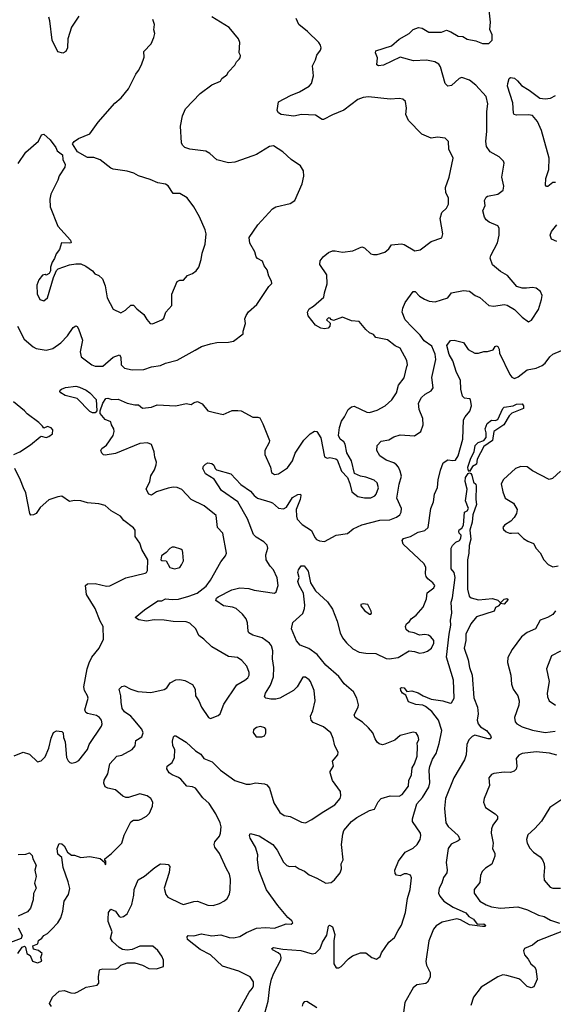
# Model space of a CAD drawing. Extents: x 1839239 to 1929705, y 762242 to 910352.
# Tile 388 of 429: x 1906997 to 1911158, y 873630 to 881304. Entities that reach past the tile are written whole.
import ezdxf

# ---------------------------------------------------------------- set-up
doc = ezdxf.new("R2010")
doc.units = 0

msp = doc.modelspace()

# ---------------------------------------------------------------- linework, layer by layer
at = {"layer": '0CON10XD'}
for points in [[(1908135, 874722.5), (1908155, 874720), (1908167.5, 874705), (1908161.7, 874658.3), (1908123.3, 874535), (1908136.2, 874485), (1908153.3, 874465), (1908255, 874414.4), (1908275, 874408.6), (1908355, 874431.4), (1908384.1, 874434.1), (1908465, 874402), (1908505, 874400.8), (1908554.3, 874415.7), (1908595, 874436), (1908615.6, 874454.4), (1908632.1, 874487.9), (1908639.1, 874520.9), (1908640.6, 874605), (1908634.5, 874644.5), (1908609.4, 874685), (1908555.8, 874805), (1908520, 874855), (1908514.3, 874875), (1908520, 874895), (1908555, 874941.2), (1908564.3, 874965), (1908567.9, 875012.1), (1908561.4, 875045), (1908527.5, 875115), (1908474.4, 875195), (1908425, 875240), (1908367.5, 875315), (1908344.4, 875324.4), (1908299.7, 875329.7), (1908254.3, 875385), (1908235, 875398.9), (1908185, 875417.1), (1908164, 875435), (1908143.8, 875465), (1908146.7, 875485), (1908187.5, 875515), (1908205, 875552.5), (1908206, 875615), (1908191.5, 875645), (1908189.1, 875680.9), (1908195.9, 875714.1), (1908205, 875723.3), (1908215, 875723.3), (1908295, 875672.5), (1908368, 875605), (1908408.7, 875578.7), (1908434, 875545), (1908498.9, 875518.9), (1908562.5, 875455), (1908675, 875374.4), (1908763.9, 875346.1), (1908795, 875346.2), (1908835, 875356), (1908905, 875348.8), (1908925, 875341.2), (1908945.8, 875315), (1908979.3, 875199.3), (1909025, 875126), (1909060.6, 875100.6), (1909105, 875093.3), (1909195, 875050.6), (1909225, 875044.3), (1909275, 875069.2), (1909355, 875125.6), (1909455.4, 875184.6), (1909495.7, 875235), (1909501.4, 875255), (1909497.6, 875287.6), (1909436.9, 875375), (1909417.5, 875435), (1909417.5, 875445), (1909443.3, 875485), (1909435.8, 875525), (1909477.1, 875575), (1909480, 875595), (1909454.5, 875645), (1909442.4, 875702.4), (1909422.7, 875745), (1909365, 875791.4), (1909286.1, 875826.1), (1909270, 875845), (1909265.6, 875875), (1909282.4, 875917.6), (1909300, 875995), (1909293.1, 876075), (1909265.7, 876145), (1909255, 876158), (1909225, 876180), (1909205, 876180), (1909159.5, 876105), (1909133.1, 876076.9), (1909025, 876016.7), (1908995, 876007.8), (1908955, 876008.1), (1908917.5, 876015), (1908906.2, 876026.2), (1908912.9, 876055), (1908953.9, 876116.1), (1908975, 876182.5), (1908977.7, 876255), (1908968, 876322), (1908970, 876385), (1908960.8, 876425), (1908944, 876445), (1908886.9, 876486.9), (1908816.3, 876506.3), (1908784.7, 876524.7), (1908777.6, 876537.6), (1908774, 876604), (1908763, 876633), (1908735, 876671.1), (1908685, 876714.3), (1908657.5, 876725), (1908585.7, 876735.7), (1908526.4, 876776.4), (1908532, 876795), (1908545, 876806.7), (1908650.6, 876859.4), (1908715, 876875.6), (1908785, 876869.6), (1908825, 876858.2), (1908985, 876833.1), (1908998.1, 876845), (1909012.5, 876895), (1909005, 876953.3), (1908976.6, 877016.6), (1908950, 877045), (1908920, 877095), (1908915.9, 877134.1), (1908930.8, 877185), (1908928, 877208), (1908900.8, 877235), (1908840.3, 877270.3), (1908820.5, 877290.5), (1908773.2, 877413.2), (1908698.5, 877545), (1908571.5, 877635), (1908513.4, 877723.4), (1908445.8, 877765), (1908425.6, 877805), (1908430.5, 877825), (1908445, 877840.6), (1908465, 877849.2), (1908495, 877846), (1908512.3, 877832.3), (1908521.4, 877805), (1908531.2, 877795), (1908643.4, 877763.4), (1908720.5, 877680.5), (1908797.9, 877627.9), (1908825, 877594.5), (1908850.6, 877575), (1908947.1, 877547.1), (1908967.6, 877537.6), (1909015, 877495.5), (1909055, 877492.3), (1909076.7, 877505), (1909125, 877580), (1909165, 877603.3), (1909186.1, 877606.1), (1909190, 877595), (1909184, 877565), (1909153.6, 877485), (1909154.5, 877435), (1909161.3, 877411.3), (1909199.5, 877369.5), (1909272.6, 877322.6), (1909298.1, 877268.1), (1909312.1, 877252.1), (1909335, 877241.5), (1909375, 877236.8), (1909465, 877285.5), (1909552, 877298), (1909596.7, 877335), (1909664, 877366), (1909805, 877404), (1909883.3, 877405), (1909935, 877426.9), (1909960.8, 877445), (1909972.2, 877465), (1909973.3, 877495), (1909938.9, 877575), (1909955, 877684), (1909973.5, 877745), (1909964.5, 877785), (1909950, 877815), (1909935.6, 877835.6), (1909915, 877850.9), (1909855, 877871.8), (1909804.3, 877905), (1909782.9, 877945), (1909784.4, 877985), (1909815, 878018.5), (1909875, 878030.4), (1909915, 878053.5), (1909965, 878068.6), (1910075, 878060.6), (1910125.3, 878094.7), (1910142.9, 878145), (1910141.4, 878195), (1910112.2, 878265), (1910106.9, 878315), (1910130.2, 878359.8), (1910157.5, 878385), (1910205, 878411.4), (1910222, 878435), (1910210, 878515), (1910242, 878655), (1910237.8, 878697.8), (1910210.2, 878760.2), (1910151, 878801), (1910120.3, 878845), (1910056.8, 878906.8), (1910002.7, 878965), (1909978.5, 879025), (1909983.9, 879056.1), (1910001.6, 879098.4), (1910065, 879185.7), (1910080, 879185), (1910115, 879149.4), (1910154.7, 879124.7), (1910189.8, 879109.8), (1910235.6, 879104.4), (1910335, 879136.7), (1910365, 879173.8), (1910456.4, 879193.6), (1910505, 879187.5), (1910548.8, 879155), (1910585, 879139.2), (1910655.6, 879075.6), (1910695, 879071.9), (1910775, 879084.3), (1910799.1, 879079.1), (1910855, 879045.8), (1910915, 878984.2), (1910965, 878948.8), (1910988.8, 878961.2), (1911041.4, 879045), (1911066.8, 879123.2), (1911070, 879155), (1911058.8, 879185), (1911025, 879210.8), (1910995, 879216.9), (1910948.7, 879211.3), (1910915, 879210.8), (1910874.4, 879224.4), (1910799.5, 879309.5), (1910745, 879340.8), (1910685, 879392.9), (1910665.8, 879445), (1910670, 879465), (1910722.9, 879565), (1910736.9, 879625), (1910735, 879680), (1910725, 879698), (1910656.7, 879725), (1910635, 879742.5), (1910621.9, 879765), (1910608.2, 879815), (1910625.5, 879855), (1910621.9, 879895), (1910635, 879920), (1910645, 879927.5), (1910725, 879944), (1910766.2, 879975), (1910773.3, 880005), (1910756.9, 880075), (1910776, 880185), (1910770.5, 880200.5), (1910735.6, 880235.6), (1910665, 880272.5), (1910638.2, 880315), (1910630.9, 880355), (1910638.8, 880435), (1910640.8, 880589.2), (1910647.2, 880647.2), (1910634.4, 880705), (1910555, 880794.2), (1910505, 880831.9), (1910445, 880852.5), (1910424.4, 880845.6), (1910365, 880790), (1910335, 880786), (1910314.2, 880805), (1910278.6, 880935), (1910265, 880955.8), (1910235, 880974.4), (1910168.3, 880988.3), (1910066.6, 880983.4), (1909965, 881010.8), (1909835, 880948.8), (1909795, 880943.8), (1909781.7, 880951.7), (1909786.7, 881005), (1909772.5, 881045), (1909775, 881060), (1909895, 881100.8), (1909955, 881150.5), (1910034.4, 881195.6), (1910065, 881226.2), (1910106.2, 881243.8), (1910135, 881237.1), (1910187.4, 881207.4), (1910224.8, 881205.2), (1910285, 881206.1), (1910325, 881220.8), (1910358.3, 881208.3), (1910415, 881174), (1910452.7, 881172.7), (1910485, 881152.9), (1910555, 881139.4), (1910605, 881118.6), (1910655, 881116.7), (1910681.2, 881145), (1910682, 881185), (1910663.9, 881226.1), (1910668, 881285), (1910649.4, 881445)], [(1906980, 878915), (1907032.2, 878815), (1907102, 878755), (1907125, 878741.9), (1907205, 878727.5), (1907255, 878741.4), (1907319.2, 878785), (1907371.1, 878838.9), (1907415, 878904), (1907435, 878918.8), (1907445, 878913.3), (1907455, 878893.8), (1907488.1, 878805), (1907468.6, 878715), (1907475.5, 878675.5), (1907560.8, 878615), (1907585, 878604.5), (1907645, 878604.5), (1907725, 878674.3), (1907775, 878690.6), (1907785, 878673.3), (1907789.4, 878615), (1907815, 878588), (1907875, 878574.3), (1907965, 878576.7), (1908025, 878597.1), (1908095, 878608.6), (1908135, 878627.1), (1908225, 878649.2), (1908365, 878728), (1908414.2, 878755.8), (1908485, 878776.2), (1908535, 878786.7), (1908625, 878790), (1908665, 878797.5), (1908740, 878855), (1908740, 878875), (1908757.5, 878935), (1908753, 878973), (1908762.3, 878997.7), (1908782.3, 879027.7), (1908846.7, 879085), (1908940, 879225), (1908963, 879247), (1908960, 879265), (1908938.8, 879305), (1908926.2, 879355), (1908903.8, 879385), (1908890.7, 879420.7), (1908851.2, 879441.2), (1908840, 879455), (1908830.8, 879495), (1908791.2, 879561.2), (1908786, 879605), (1908853.8, 879705), (1908969.7, 879830.3), (1908995, 879845.8), (1909105, 879871.2), (1909142.5, 879895), (1909200, 880025), (1909213.3, 880085), (1909210, 880125), (1909186.7, 880165), (1909115, 880213.8), (1909048.8, 880275), (1908975, 880320), (1908945, 880315.8), (1908845, 880254), (1908815, 880242), (1908675, 880192), (1908625, 880188), (1908535, 880210.8), (1908480.3, 880260.3), (1908448.7, 880278.7), (1908323.4, 880293.4), (1908285, 880306.9), (1908265.6, 880325), (1908258.2, 880345), (1908250.4, 880475), (1908265.5, 880555), (1908290.3, 880609.7), (1908405, 880729.2), (1908494.5, 880795.5), (1908564.3, 880825), (1908574.2, 880845.8), (1908613.3, 880875), (1908625, 880897.5), (1908675, 880950), (1908687.5, 880975), (1908707.5, 880995), (1908717.5, 881005), (1908720, 881025), (1908707.5, 881045), (1908712.5, 881125), (1908702.5, 881155), (1908631.7, 881241.7), (1908495, 881326.7)], [(1907458.3, 881331.7), (1907402.5, 881245), (1907373.9, 881153.9), (1907369.2, 881085), (1907356.2, 881055), (1907333.9, 881043.9), (1907295, 881052.5), (1907250, 881145), (1907233.6, 881293.6), (1907224.2, 881324.2)], [(1907935, 878000.6), (1907745, 877921.9), (1907665, 877908.8), (1907651.7, 877911.7), (1907636.7, 877925), (1907631.2, 877945), (1907637.7, 877962.3), (1907675, 877988), (1907725, 878063.8), (1907734.4, 878095), (1907732.2, 878115), (1907713.1, 878145), (1907709.2, 878169.2), (1907665, 878186.7), (1907625.3, 878235), (1907625.3, 878255), (1907646.2, 878313.8), (1907669.4, 878350.6), (1907685, 878354.2), (1907715, 878344.3), (1907765, 878345.8), (1907835, 878314.4), (1907895, 878300.8), (1907925, 878300.8), (1907955.8, 878275.8), (1908025, 878284.3), (1908068.8, 878301.2), (1908214.2, 878294.2), (1908295, 878313.3), (1908335, 878303.3), (1908358.8, 878321.2), (1908385, 878328), (1908419.7, 878309.7), (1908464.6, 878254.6), (1908515, 878241.4), (1908585, 878227.5), (1908655, 878258), (1908698.8, 878258.8), (1908725, 878254), (1908815, 878206.2), (1908855, 878206.2), (1908869.5, 878199.5), (1908893.8, 878155), (1908943.8, 878025), (1908941.7, 878008.3), (1908908.8, 877945), (1908908, 877915), (1908952.9, 877815), (1908960.8, 877775), (1908985, 877760), (1909015, 877764.2), (1909085, 877810), (1909124.3, 877865), (1909145.5, 877925), (1909213.4, 878026.6), (1909263.4, 878076.6), (1909295, 878096), (1909315, 878093.3), (1909346, 878045), (1909375, 877897.5), (1909395, 877887.5), (1909415, 877892.5), (1909461.7, 877881.7), (1909473, 877873), (1909506.7, 877785), (1909552.5, 877735), (1909570.7, 877689.3), (1909587.5, 877625), (1909635, 877588), (1909685, 877578), (1909735, 877578), (1909766.8, 877593.2), (1909777.5, 877605), (1909795.9, 877655.9), (1909783.8, 877695), (1909760, 877715), (1909695, 877738.6), (1909655, 877746), (1909607.5, 877767.5), (1909583.3, 877865), (1909548.3, 877928.3), (1909535.8, 877995), (1909525, 878013.3), (1909496.7, 878035), (1909484, 878064), (1909490, 878125), (1909505.7, 878175), (1909530.9, 878209.1), (1909559.2, 878265), (1909585, 878285.8), (1909605, 878290.8), (1909705, 878245.8), (1909725, 878242.9), (1909785, 878259.4), (1909846.2, 878295), (1909898.3, 878341.7), (1909934.3, 878395), (1909952, 878455), (1909995, 878513.3), (1910015, 878600), (1910020, 878615), (1910015, 878647.5), (1909962.7, 878742.7), (1909925, 878762.5), (1909865, 878808.6), (1909775, 878825.6), (1909755, 878850.8), (1909725, 878862.5), (1909695, 878888), (1909645, 878952), (1909585, 878956.5), (1909515, 878986), (1909445, 878958.8), (1909427, 878967), (1909418.3, 878978.3), (1909405, 878980), (1909390, 878965), (1909418.3, 878938.3), (1909416, 878915), (1909401.2, 878898.8), (1909374.2, 878894.2), (1909345, 878900), (1909305, 878923.8), (1909245.8, 878995), (1909242.5, 879025), (1909255, 879051.2), (1909288.8, 879071.2), (1909369.5, 879140.5), (1909373.5, 879175), (1909394.4, 879245), (1909391.9, 879315), (1909337.5, 879395), (1909341.3, 879425), (1909364.8, 879455.2), (1909405, 879488), (1909435, 879501.8), (1909457.1, 879502.9), (1909515, 879491.9), (1909595, 879503.3), (1909665, 879534.4), (1909685, 879525.7), (1909735, 879480), (1909755, 879472.9), (1909785, 879472.9), (1909845, 879492.9), (1909875, 879518.6), (1909895, 879548.9), (1909975, 879555.6), (1909995, 879550.6), (1910078.3, 879501.7), (1910120.3, 879509.7), (1910205, 879574), (1910287.7, 879602.3), (1910295.8, 879635), (1910274.6, 879755.4), (1910289.6, 879800.4), (1910325, 879834.3), (1910340.3, 879865), (1910341.1, 879915), (1910319.4, 879955), (1910316.9, 879995), (1910345.7, 880075), (1910376.7, 880225), (1910343.3, 880295), (1910340, 880355), (1910315, 880380), (1910255, 880389.2), (1910205, 880380.8), (1910131.5, 880411.5), (1910027.9, 880517.9), (1910007.5, 880565), (1910012.5, 880615), (1910005.9, 880665.9), (1909985, 880683.8), (1909955, 880690), (1909885, 880684.5), (1909717.9, 880702.1), (1909675, 880696.7), (1909635, 880681.1), (1909525, 880597.5), (1909435, 880562.5), (1909365, 880526), (1909355, 880526), (1909305, 880560), (1909195, 880564.4), (1909135, 880551.1), (1909035, 880565.5), (1909015, 880577.1), (1909005.3, 880595.3), (1909016.1, 880663.9), (1909107.8, 880712.2), (1909178.9, 880741.1), (1909253.8, 880785), (1909273, 880807), (1909288.8, 880865), (1909280, 880945), (1909305, 880990), (1909313.3, 881026.7), (1909343.8, 881065), (1909348, 881085), (1909343.8, 881105), (1909328.8, 881125), (1909242, 881212), (1909172.9, 881265), (1909154.1, 881314.1)], [(1906985, 880183.8), (1907045, 880271.2), (1907143.9, 880356.1), (1907167.5, 880405), (1907185, 880412.5), (1907235, 880367.5), (1907278.3, 880308.3), (1907290.7, 880280.7), (1907330.7, 880250.7), (1907333.3, 880215), (1907351.2, 880175), (1907350, 880155), (1907303.9, 880086.1), (1907295.9, 880054.1), (1907240, 879945), (1907231.2, 879905), (1907234.2, 879845.8), (1907293.8, 879695), (1907392.5, 879585), (1907400, 879565), (1907389.3, 879560.7), (1907323.3, 879565), (1907307, 879513), (1907281.7, 879478.3), (1907268.3, 879441.7), (1907250, 879415), (1907237.5, 879375), (1907237.5, 879345), (1907227.5, 879325), (1907205, 879312.5), (1907195, 879317.5), (1907175, 879312.5), (1907146.7, 879275), (1907131.2, 879235), (1907133.6, 879166.4), (1907155, 879122.5), (1907185, 879111.2), (1907215, 879136.7), (1907260, 879295), (1907285, 879350), (1907297, 879363), (1907385, 879392.5), (1907435, 879402), (1907475, 879401.2), (1907513.6, 879383.6), (1907565, 879346.7), (1907583.3, 879323.3), (1907615, 879311.2), (1907644.1, 879284.1), (1907665, 879230), (1907678.8, 879135), (1907725, 879046.7), (1907785, 879018.8), (1907821.3, 879038.7), (1907865, 879077.5), (1907885, 879080), (1907910.3, 879050.3), (1907966.2, 879005), (1907988.3, 878968.3), (1908015, 878936.7), (1908033, 878933), (1908105, 878963.8), (1908121.7, 878978.3), (1908136, 879025), (1908184, 879075), (1908184, 879165), (1908225, 879262.5), (1908245, 879273.3), (1908275.7, 879274.3), (1908305, 879310), (1908345, 879325.7), (1908373.8, 879345), (1908394.5, 879375.5), (1908413.5, 879435), (1908419.4, 879485), (1908444.5, 879555), (1908450.8, 879635), (1908444, 879665), (1908398.3, 879768.3), (1908355.5, 879845.5), (1908304, 879915), (1908245, 879950), (1908195, 879948), (1908155, 880008.8), (1908135, 880022.5), (1908075, 880032), (1908015, 880059.2), (1907925, 880086.2), (1907887.6, 880107.6), (1907835, 880122.9), (1907725, 880139.2), (1907707.1, 880147.1), (1907625, 880212), (1907575, 880228.8), (1907525, 880228.8), (1907448.8, 880275), (1907410, 880335), (1907422.5, 880355), (1907455, 880378.8), (1907545, 880413.8), (1907608.6, 880505), (1907738.3, 880651.7), (1907789.4, 880695), (1907846.9, 880765), (1907901.7, 880878.3), (1907925, 880907.5), (1907947.7, 880952.3), (1907968.3, 881011.7), (1907966.2, 881055), (1908023.6, 881116.4), (1908043.8, 881165), (1908050, 881195), (1908044, 881225), (1908048, 881265), (1908036, 881305)], [(1911175.8, 880035), (1911155, 880034.4), (1911115, 880002.9), (1911105, 880002.5), (1911095.7, 880015), (1911100.7, 880065), (1911123.1, 880135), (1911125.3, 880225), (1911065, 880440), (1911035, 880511.2), (1910995, 880557.1), (1910965, 880562.9), (1910870.5, 880560.5), (1910853.9, 880563.9), (1910846.7, 880575), (1910841.1, 880655), (1910802, 880785), (1910803.3, 880805), (1910813.3, 880845), (1910825, 880853.3), (1910855, 880847.5), (1910877.4, 880827.4), (1910909.4, 880789.4), (1910970, 880755), (1911051.8, 880691.8), (1911093.9, 880686.1), (1911135, 880692.7), (1911175, 880712.5)], [(1911186.2, 879573.8), (1911143.3, 879593.3), (1911132.5, 879625), (1911145, 879653.3), (1911185.7, 879705)], [(1908688.8, 873545), (1908786.9, 873725), (1908812.5, 873755), (1908820.8, 873775), (1908820, 873805), (1908794.3, 873844.3), (1908705, 873887.5), (1908577.9, 873927.9), (1908485, 874015.6), (1908405, 874056), (1908306.1, 874136.1), (1908302, 874155), (1908310, 874165), (1908355, 874162.5), (1908415, 874179.2), (1908495, 874164.5), (1908565, 874172.5), (1908630.3, 874149.7), (1908665, 874148.5), (1908715, 874157.8), (1908765, 874189.4), (1908845, 874223.1), (1908915, 874228.1), (1908985, 874224.2), (1909075, 874256.7), (1909115, 874253.8), (1909126.2, 874265), (1909119.5, 874279.5), (1909087, 874307), (1909010.7, 874400.7), (1908922, 874522), (1908861.1, 874675), (1908850.9, 874755), (1908853.2, 874795), (1908835, 874854), (1908794, 874925), (1908790, 874945), (1908795, 874960), (1908865, 874943.8), (1908970, 874875), (1909005, 874831.2), (1909055, 874737.5), (1909081.1, 874711.1), (1909100, 874705), (1909145, 874706), (1909176.7, 874685), (1909218.3, 874668.3), (1909255, 874639.2), (1909315, 874614), (1909385, 874573.8), (1909425, 874578.8), (1909451.2, 874598.8), (1909496.2, 874655), (1909506.2, 874685), (1909503.8, 874725), (1909520, 874755), (1909506.9, 874875), (1909515.7, 874955), (1909525.8, 874985), (1909584.3, 875055), (1909625, 875085.8), (1909725, 875139.2), (1909765, 875152), (1909792.4, 875207.6), (1909816.2, 875235), (1909885.5, 875254.5), (1909955, 875252.2), (1909979.2, 875265), (1910028.9, 875331.1), (1910031.9, 875375), (1910051.1, 875418.9), (1910058.3, 875471.7), (1910076.2, 875503.8), (1910096.5, 875565), (1910099.5, 875639.5), (1910096.7, 875665), (1910108.8, 875695), (1910105, 875720), (1910087.5, 875745), (1910065, 875751.2), (1909965, 875726.2), (1909921.2, 875688.8), (1909845, 875656.2), (1909825, 875653.3), (1909800.5, 875660.5), (1909785, 875672.5), (1909769.3, 875699.3), (1909751.2, 875745), (1909715.7, 875785.7), (1909669.1, 875829.1), (1909613.3, 875865), (1909606.2, 875885), (1909635.8, 875945), (1909638.6, 875965), (1909625.8, 876015), (1909598.8, 876065), (1909527.8, 876127.8), (1909485, 876184.4), (1909383.7, 876273.7), (1909315.7, 876355), (1909252.8, 876402.8), (1909185, 876430), (1909155, 876463.3), (1909116.7, 876555), (1909126.7, 876605), (1909204.5, 876675), (1909218.9, 876715), (1909220.2, 876740.2), (1909209.5, 876835), (1909175.6, 876895), (1909165.7, 876925), (1909177.3, 876957.3), (1909166.2, 876995), (1909170, 877015), (1909192.5, 877047.5), (1909215, 877046.2), (1909246.2, 877005), (1909264.2, 876915), (1909302.9, 876852.9), (1909396, 876766), (1909435, 876710), (1909471.5, 876615), (1909495, 876526), (1909515, 876487.1), (1909545, 876446.7), (1909595, 876400), (1909645, 876374.6), (1909695, 876365.9), (1909772.9, 876362.9), (1909855, 876325.4), (1909877.8, 876322.2), (1909947.8, 876332.2), (1910035, 876383.8), (1910075, 876380), (1910115, 876367.5), (1910148.3, 876371.7), (1910176.8, 876383.2), (1910208.6, 876405), (1910226.9, 876445), (1910225.6, 876465), (1910203.2, 876493.2), (1910183.9, 876506.1), (1910155, 876510.8), (1910115, 876506.2), (1910072.5, 876525), (1910032.7, 876532.7), (1910011.3, 876551.3), (1910005.7, 876575), (1910014.2, 876595), (1910036.7, 876613.3), (1910050.6, 876635), (1910087.9, 876662.1), (1910142.5, 876725), (1910168.7, 876791.3), (1910174.1, 876835.9), (1910227.1, 876875), (1910234.5, 876895), (1910219.5, 876915), (1910180.6, 876945), (1910166.9, 876965), (1910161.9, 876985), (1910164.5, 877035), (1910152.1, 877062.1), (1909986.7, 877215), (1909978.8, 877245), (1909990.9, 877259.1), (1910043.8, 877276.2), (1910105, 877308.5), (1910156.8, 877323.2), (1910182, 877345), (1910203.1, 877495), (1910223.3, 877545), (1910232.5, 877605), (1910255, 877656.7), (1910261.4, 877718.6), (1910278.1, 877791.9), (1910300, 877850), (1910335, 877874.4), (1910375, 877867.5), (1910395, 877871.9), (1910416.7, 877905), (1910453.4, 878035), (1910458.8, 878185), (1910470.5, 878209.5), (1910507, 878253), (1910520, 878295), (1910512.7, 878342.7), (1910505, 878348.8), (1910465, 878353.8), (1910450.5, 878370.5), (1910436.9, 878425), (1910435.4, 878495), (1910403.2, 878555), (1910374.1, 878644.1), (1910345, 878694.2), (1910328, 878765), (1910355, 878803.3), (1910384.5, 878805.5), (1910458.5, 878788.5), (1910495, 878734.4), (1910545, 878704.2), (1910575, 878705.8), (1910615, 878718.6), (1910645, 878718.1), (1910689.2, 878730.8), (1910705, 878757.5), (1910715, 878762.5), (1910725, 878757.5), (1910736.1, 878736.1), (1910738.8, 878705), (1910819.4, 878539.4), (1910835, 878517.5), (1910855, 878508.1), (1910885, 878520), (1910955, 878574.6), (1911025, 878586.5), (1911071.1, 878608.9), (1911095, 878627.5), (1911130.8, 878675), (1911155, 878696), (1911222.5, 878725)], [(1907565, 878239.7), (1907545, 878249.2), (1907445, 878351.8), (1907352, 878375), (1907318.8, 878395), (1907310, 878405), (1907312.5, 878415), (1907322.5, 878425), (1907355, 878436.7), (1907435, 878447.1), (1907465, 878440.6), (1907516.2, 878415), (1907544.4, 878394.4), (1907593, 878343), (1907600, 878255), (1907585, 878240.4), (1907565, 878239.7)], [(1906952.5, 877915), (1906997.5, 877935), (1907080.5, 877989.5), (1907156.4, 878053.6), (1907165, 878056.7), (1907205, 878046.7), (1907225.7, 878054.3), (1907253.6, 878076.4), (1907256, 878106), (1907242.3, 878122.3), (1907215, 878133.3), (1907185, 878120), (1907176.4, 878136.4), (1907146.7, 878165), (1907055, 878230.8), (1907035, 878255.7), (1906950, 878325)], [(1910505, 877782.5), (1910492.9, 877795), (1910491.5, 877815), (1910514.7, 877885.3), (1910540, 877935), (1910549.1, 877985), (1910571.2, 878008.8), (1910615, 878022.9), (1910633.5, 878046.5), (1910635.3, 878085), (1910625.4, 878115), (1910642.5, 878157.5), (1910675, 878183.3), (1910705, 878180), (1910725, 878187.5), (1910765.6, 878274.4), (1910775, 878282.5), (1910845, 878294.4), (1910871.7, 878308.3), (1910915, 878310), (1910924.6, 878295), (1910926.1, 878273.9), (1910835, 878238.1), (1910812.5, 878215), (1910771.8, 878145), (1910694.4, 878095), (1910682.9, 878025), (1910615, 877976.9), (1910565, 877878.8), (1910559.4, 877840.6), (1910529.1, 877820.9), (1910505, 877782.5)], [(1906983, 874027), (1907017.5, 874075), (1907035, 874082.5), (1907042.5, 874075), (1907052.5, 874025), (1907080, 874010), (1907097, 873967), (1907135, 873952.5), (1907170, 873965), (1907163.3, 873995), (1907172.5, 874025), (1907145, 874050), (1907105, 874060), (1907100, 874085), (1907139.3, 874100.7), (1907145, 874127.5), (1907170, 874145), (1907185, 874167.5), (1907215, 874182.5), (1907245, 874212.5), (1907293.9, 874266.1), (1907319.2, 874305), (1907333.2, 874356.8), (1907344.2, 874435), (1907378, 874485), (1907387.7, 874532.3), (1907375.6, 874585), (1907336, 874696), (1907326.7, 874775), (1907295, 874801.2), (1907288.6, 874845), (1907305, 874883.3), (1907325, 874881.2), (1907343.3, 874865), (1907370, 874815), (1907402.5, 874792.5), (1907425, 874792.5), (1907475, 874774), (1907545, 874782), (1907625, 874767.5), (1907658.3, 874738.3), (1907660, 874725), (1907670, 874720), (1907670, 874745), (1907661.7, 874751.7), (1907660, 874765), (1907713.3, 874805), (1907795, 874886.7), (1907812.1, 874947.9), (1907865, 875053.3), (1907883.9, 875066.1), (1907925, 875066), (1907945, 875072.5), (1907985, 875096), (1908009.7, 875120.3), (1908033.8, 875175), (1908036.2, 875205), (1908020, 875235), (1907992.5, 875255), (1907935, 875270), (1907845, 875242.5), (1907825, 875242.5), (1907802.7, 875252.7), (1907745, 875300.8), (1907684.5, 875314.5), (1907663.3, 875325), (1907652.5, 875352.5), (1907655, 875376.7), (1907685.7, 875425), (1907700, 875505), (1907755, 875563.1), (1907795, 875572.2), (1907873.1, 875615), (1907897.1, 875645), (1907902.5, 875685), (1907950, 875715), (1907960, 875745), (1907948.6, 875775), (1907883.2, 875855), (1907865, 875875.4), (1907815, 875909.5), (1907797.5, 875935), (1907787.9, 875985), (1907786.7, 876035), (1907773.8, 876085), (1907795, 876106.2), (1907815, 876112), (1907865, 876085.5), (1907918.1, 876068.1), (1908018.8, 876061.2), (1908125, 876082.9), (1908145, 876097.5), (1908170.8, 876135), (1908215, 876157.8), (1908245, 876161.5), (1908285, 876154.4), (1908345, 876121.2), (1908364.4, 876085), (1908368.6, 876035), (1908393.8, 875995), (1908413.8, 875945), (1908470, 875865), (1908485, 875856.7), (1908545, 875881.2), (1908560, 875895), (1908590.3, 875969.7), (1908689.6, 876120.4), (1908753.3, 876156.7), (1908777.1, 876175), (1908787.1, 876195), (1908787.1, 876215), (1908767.1, 876265), (1908729.1, 876309.1), (1908695, 876332.9), (1908625, 876340.8), (1908495, 876416.2), (1908434.2, 876475), (1908393.3, 876505), (1908371.5, 876555), (1908325, 876600), (1908295, 876610.6), (1908194.6, 876614.6), (1908124.5, 876624.5), (1908045, 876626.7), (1907985, 876616.9), (1907926.8, 876626.8), (1907897.5, 876645), (1907969.2, 876705), (1908075, 876774.2), (1908105, 876773.5), (1908135, 876790.5), (1908185, 876784.2), (1908235, 876788), (1908315, 876810.3), (1908380.5, 876835), (1908450.8, 876889.2), (1908484.5, 876935), (1908565, 877078), (1908602.5, 877125), (1908610, 877145), (1908581.7, 877301.7), (1908539.2, 877345), (1908529.1, 877439.1), (1908436, 877515), (1908334.6, 877564.6), (1908261.7, 877641.7), (1908225, 877657.5), (1908195, 877660.8), (1908155, 877652.9), (1908065, 877624.3), (1908025, 877598), (1908005, 877606), (1907984.4, 877645), (1908012.9, 877705), (1908020.3, 877749.7), (1908047.5, 877795), (1908062.5, 877835), (1908063.1, 877855), (1908050, 877895), (1908045.7, 877935), (1908025, 877993.8), (1907994.5, 878005.5), (1907935, 878000.6)], [(1906955, 875566.7), (1907025, 875596.2), (1907075, 875578.8), (1907135, 875520), (1907163.6, 875526.4), (1907195, 875557.5), (1907224.3, 875625), (1907243.8, 875705), (1907261.7, 875748.3), (1907285, 875761.2), (1907325, 875756.7), (1907335.8, 875745.8), (1907339.7, 875709.7), (1907351.9, 875675), (1907363.2, 875553.2), (1907375, 875526.7), (1907387.5, 875515), (1907405, 875510), (1907435, 875516), (1907459.7, 875530.3), (1907526.7, 875615), (1907538.8, 875655), (1907635, 875797.5), (1907641.2, 875815), (1907636.2, 875845), (1907620, 875865), (1907595, 875880), (1907525, 875896), (1907513.8, 875905), (1907506, 875925), (1907530, 876015), (1907525.6, 876035), (1907502.7, 876075), (1907496.9, 876105), (1907524.1, 876245), (1907538, 876292), (1907559.6, 876335), (1907617.1, 876405), (1907652, 876475), (1907649.4, 876575), (1907625.6, 876615), (1907586.4, 876715), (1907518.9, 876825), (1907511.2, 876895), (1907525, 876908), (1907585, 876910), (1907675, 876887.5), (1907701.2, 876891.2), (1907825, 876954.2), (1907975, 876988.8), (1907986.7, 876995), (1907995, 877010), (1907997.5, 877095), (1907950, 877175), (1907933.3, 877225), (1907896.7, 877275), (1907896.7, 877325), (1907885, 877342.5), (1907810.5, 877400.5), (1907782.9, 877435), (1907710, 877475), (1907665, 877516.2), (1907615, 877530), (1907525, 877539.2), (1907475, 877554), (1907426, 877556), (1907385, 877549.2), (1907325, 877590), (1907295, 877586), (1907225, 877562.5), (1907157, 877503), (1907125, 877456), (1907105, 877444.2), (1907085, 877441.2), (1907075.9, 877455.9), (1907044, 877615), (1907025.8, 877655), (1907004, 877715), (1906958.8, 877805)], [(1911215, 877784.2), (1911151.7, 877728.3), (1911125, 877719.2), (1910995, 877786.9), (1910955, 877818.8), (1910905, 877822), (1910863.8, 877805), (1910768.7, 877721.3), (1910751.9, 877685), (1910764.4, 877624.4), (1910783.8, 877575), (1910846.2, 877535), (1910875.9, 877485.9), (1910870, 877455), (1910852.5, 877425), (1910825.4, 877394.6), (1910776.2, 877365), (1910763.8, 877345), (1910769.5, 877329.5), (1910791.3, 877311.3), (1910815, 877301.4), (1910832.5, 877302.5), (1910880, 877305), (1910925, 877260), (1910958.8, 877238.8), (1911002.3, 877222.3), (1911023.4, 877183.4), (1911055, 877148.8), (1911084, 877095), (1911118.9, 877058.9), (1911155, 877039.4), (1911195, 877046.2)], [(1908895.3, 873514.7), (1908935.7, 873654.3), (1908948.1, 873765), (1908961.6, 873825), (1908978.2, 873871.8), (1909032.6, 873977.4), (1909036.7, 873995), (1909030, 874015), (1909011.7, 874031.8), (1908968.6, 874055), (1908964.3, 874065), (1908975, 874072.2), (1909049.7, 874059.7), (1909188.8, 874048.8), (1909277.6, 874022.4), (1909305, 874028.9), (1909339.2, 874065), (1909358.5, 874115), (1909391.2, 874168.8), (1909405, 874240), (1909412.9, 874247.1), (1909435, 874234.2), (1909453.8, 874175), (1909447.3, 874125), (1909445.8, 873945), (1909465, 873913.3), (1909485, 873913.8), (1909504.1, 873925.9), (1909561.2, 873985), (1909592.4, 874007.6), (1909655, 874030), (1909695, 874031.2), (1909742.5, 873995), (1909778.3, 873981.7), (1909806.8, 874003.2), (1909818.8, 874031.2), (1909876.2, 874115), (1909920.3, 874149.7), (1909948.5, 874205), (1909973, 874247), (1910005.5, 874345), (1910021.6, 874455), (1910041.3, 874525), (1910052.9, 874615), (1910045, 874636.2), (1910015, 874648), (1909994.2, 874645.8), (1909965, 874630), (1909936.4, 874636.4), (1909925, 874650), (1909923.1, 874675), (1909950, 874745), (1910002, 874815), (1910065, 874845.6), (1910096.2, 874875), (1910118.8, 874915), (1910125.4, 874945), (1910122.1, 874965), (1910061.2, 875055), (1910061.1, 875075), (1910095, 875191.1), (1910138.8, 875241.2), (1910187.3, 875322.7), (1910194.2, 875355), (1910190.3, 875455), (1910195, 875483.3), (1910215, 875540), (1910245.3, 875584.7), (1910268.5, 875661.5), (1910287.7, 875765), (1910263.6, 875845), (1910211.1, 875911.1), (1910160.9, 875950.9), (1910140.5, 875960.5), (1910085.8, 875965.8), (1910027.8, 875987.8), (1910008.8, 876038.8), (1909983.3, 876055), (1909970, 876075), (1909967, 876093), (1909975, 876098.8), (1909995, 876096.7), (1910015, 876067.5), (1910055, 876074), (1910105, 876057.5), (1910143.6, 876033.6), (1910205, 876008.5), (1910297.5, 875995), (1910353.6, 875976.4), (1910365, 875980), (1910384.2, 876015), (1910380.2, 876155), (1910324.8, 876335), (1910344.7, 876515), (1910359.2, 876585), (1910357.5, 876625), (1910367.7, 876677.7), (1910360.8, 876765), (1910373, 876797), (1910392.6, 876957.4), (1910384.7, 876994.7), (1910362.5, 877025), (1910360.9, 877185), (1910372.2, 877205), (1910399.1, 877230.9), (1910427.5, 877245), (1910437, 877263), (1910440, 877285), (1910423, 877303), (1910420, 877315), (1910425, 877327.5), (1910445, 877340), (1910456.4, 877363.6), (1910465.8, 877464.2), (1910485, 877476), (1910496.9, 877495), (1910472.9, 877555), (1910485.4, 877645), (1910471.8, 877705), (1910472.7, 877735), (1910495, 877766.2), (1910505, 877771.2), (1910515, 877766.7), (1910523.6, 877753.6), (1910535, 877700), (1910553.8, 877683.8), (1910557.7, 877667.7), (1910553.8, 877565), (1910558.5, 877525), (1910530.5, 877445), (1910525, 877387.5), (1910507.5, 877325), (1910516, 877255), (1910501.2, 877205), (1910499.2, 877145), (1910489.2, 877095), (1910489.1, 876865), (1910501.1, 876811.1), (1910518.6, 876798.6), (1910575, 876782.5), (1910685, 876793.8), (1910725, 876778.8), (1910745, 876760), (1910775, 876788.6), (1910795, 876793.3), (1910806.2, 876785), (1910775, 876748.8), (1910745, 876752.5), (1910727.5, 876732.5), (1910707, 876723), (1910696.7, 876695), (1910559.7, 876650.3), (1910514, 876595), (1910476, 876515), (1910475.8, 876465), (1910464, 876405), (1910493.3, 876315), (1910503.8, 876255), (1910525.7, 876195), (1910537.3, 876017.3), (1910565.8, 875945), (1910571.4, 875895), (1910565.5, 875845), (1910572.1, 875815), (1910591.3, 875791.3), (1910636.7, 875765), (1910668, 875725), (1910673, 875707), (1910665, 875700), (1910649.3, 875699.3), (1910545, 875726.9), (1910524, 875716), (1910499.9, 875690.1), (1910484.8, 875655), (1910477.2, 875575), (1910465.3, 875535), (1910383.1, 875395), (1910318.5, 875235), (1910308.5, 875155), (1910320.5, 875045), (1910337.5, 875015), (1910416.4, 874946.4), (1910428, 874915), (1910417, 874903), (1910361.2, 874878.8), (1910339.2, 874845), (1910322.2, 874735), (1910329.1, 874679.1)], [(1908205, 877023.8), (1908245, 877033.8), (1908260, 877055), (1908273.6, 877086.4), (1908269.5, 877149.5), (1908265.9, 877165.9), (1908255, 877176.7), (1908205, 877193.3), (1908187, 877193), (1908167, 877183), (1908139.3, 877150.7), (1908103.6, 877126.4), (1908097.5, 877095), (1908105, 877087.5), (1908140, 877085), (1908167.5, 877035), (1908205, 877023.8)], [(1909735, 876670), (1909740.7, 876679.3), (1909738.8, 876695), (1909712.5, 876745), (1909675, 876751.2), (1909657.5, 876745), (1909656.7, 876735), (1909685, 876700), (1909725, 876670), (1909735, 876670)], [(1911175, 876695.8), (1911155, 876667.8), (1911113.8, 876645), (1911056.2, 876625), (1911018.8, 876555), (1910955, 876527.5), (1910908.8, 876495), (1910838, 876395), (1910803.9, 876333.9), (1910800, 876295), (1910826, 876195), (1910830.8, 876125), (1910845.8, 876085.8), (1910880.8, 876035), (1910891.4, 875995), (1910888.6, 875961.4), (1910854.2, 875865), (1910860.3, 875830.3), (1910874.6, 875814.6), (1910915, 875792.9), (1910995, 875767.5), (1911095, 875748.7), (1911171.2, 875758.8)], [(1911215, 876382.7), (1911142.5, 876345), (1911104.5, 876245), (1911124.6, 876145), (1911109.1, 876055), (1911111.5, 876025), (1911125, 875994.3), (1911175, 875960.6)], [(1908885, 875713.3), (1908905, 875722.5), (1908917, 875743), (1908917.5, 875775), (1908907.5, 875785), (1908875, 875796.2), (1908845, 875786.2), (1908820.7, 875769.3), (1908818.3, 875748.3), (1908840, 875715), (1908885, 875713.3)], [(1911185, 875572.2), (1911127.1, 875587.1), (1911025, 875596.9), (1910915, 875585.6), (1910888, 875572), (1910867.5, 875545), (1910873.5, 875485), (1910867.4, 875462.6), (1910853.9, 875446.1), (1910825, 875437.1), (1910775, 875438.5), (1910695, 875429.2), (1910675, 875421.2), (1910656, 875395), (1910659.2, 875335), (1910618, 875235), (1910614, 875205), (1910628.8, 875165), (1910705, 875115.7), (1910722.5, 875095), (1910722.5, 875075), (1910685.8, 875025), (1910676.4, 874996.4), (1910674, 874965), (1910690, 874885), (1910684, 874845), (1910701.8, 874805), (1910701.7, 874785), (1910678.7, 874721.3), (1910629.4, 874690.6), (1910603.1, 874665), (1910591.1, 874635), (1910585, 874578.8), (1910540.8, 874525), (1910541.4, 874495), (1910585, 874433.5), (1910634.1, 874404.1), (1910675, 874389.2), (1910745, 874379.6), (1910880.3, 874390.3), (1910956.3, 874366.3), (1911041.2, 874325), (1911086.7, 874315), (1911135, 874286.4), (1911205, 874261.5)], [(1911224.2, 875225), (1911131.4, 875165), (1911065, 875058), (1911015, 875000), (1910958.3, 874951.7), (1910948, 874915), (1910954, 874885), (1910975, 874846.2), (1911004.6, 874814.6), (1911055, 874779.2), (1911072.9, 874755), (1911085.7, 874725), (1911090, 874695), (1911084.2, 874634.2), (1911087.7, 874597.7), (1911133, 874543), (1911155, 874534.3), (1911215, 874535.6)], [(1906985, 874796.7), (1907045, 874800), (1907075, 874810), (1907095, 874790), (1907100, 874765), (1907126.2, 874715), (1907116.7, 874675), (1907126.2, 874625), (1907112.5, 874575), (1907126.7, 874535), (1907106.1, 874493.9), (1907101.2, 874445), (1907081.7, 874378.3), (1907058.3, 874351.7), (1906985, 874316.7)], [(1907245, 873613.5), (1907228.6, 873635), (1907254.4, 873685), (1907305, 873732.9), (1907345, 873736.9), (1907395, 873720), (1907425, 873718.1), (1907446.3, 873723.7), (1907515, 873762.5), (1907600.7, 873779.3), (1907613.3, 873795), (1907611.2, 873845), (1907620, 873895), (1907625, 873902.5), (1907645, 873906.7), (1907745, 873903.8), (1907765.8, 873914.2), (1907785, 873933.8), (1907835, 873953.8), (1907895, 873953.3), (1907954.3, 873934.3), (1908005, 873910), (1908065, 873906), (1908117.5, 873925), (1908117.5, 873975), (1908106.7, 874005), (1908075, 874048.8), (1908035, 874083.8), (1907935, 874082.9), (1907875, 874056.7), (1907835, 874051.2), (1907798.3, 874058.3), (1907772.3, 874072.3), (1907720.3, 874120.3), (1907706.2, 874145), (1907717.5, 874195), (1907687.5, 874275), (1907687.3, 874292.7), (1907690.8, 874345), (1907708.8, 874371.2), (1907743.8, 874355), (1907773.8, 874315), (1907785, 874310), (1907806.7, 874315), (1907834.4, 874335.6), (1907872.9, 874407.1), (1907888.3, 874481.7), (1907889.5, 874525), (1907920.9, 874599.1), (1907971.2, 874628.8), (1908050, 874695), (1908095, 874723.8), (1908135, 874722.5)], [(1910329.1, 874679.1), (1910328, 874655), (1910302.1, 874617.9), (1910290, 874575), (1910268.1, 874535), (1910263.1, 874495), (1910272, 874472), (1910304.5, 874435), (1910376.2, 874386.2), (1910475, 874342.7), (1910498, 874315), (1910535, 874294), (1910565, 874255.8), (1910615, 874257.1), (1910632.5, 874245), (1910623.3, 874236.7), (1910605, 874236.2), (1910505, 874248.5), (1910435, 874287.9), (1910405, 874295.3), (1910290.5, 874269.5), (1910245, 874240.5), (1910223.8, 874215), (1910188, 874125), (1910163.6, 873963.6), (1910168.1, 873935), (1910196.8, 873876.8), (1910197.3, 873842.7), (1910177.3, 873802.7), (1910165, 873791.2), (1910095, 873781.1), (1910065, 873758.1), (1910001, 873645), (1909989.2, 873565)], [(1906986.2, 874225), (1907017.5, 874165), (1907008.3, 874141.7), (1906925, 874112.5)], [(1911296.2, 874225), (1911036.7, 874125), (1910995, 874090.8), (1910932.5, 874065), (1910924.2, 874045.8), (1910932.5, 874015), (1910961.3, 873981.3), (1910981.9, 873945), (1911011.1, 873921.1), (1911020.9, 873905), (1911030.9, 873825), (1911005, 873766.7), (1910985, 873759.2), (1910955, 873770), (1910905, 873819.2), (1910888.3, 873828.3), (1910795, 873855.7), (1910765, 873858.8), (1910725.8, 873844.2), (1910595, 873762.5), (1910536.7, 873685), (1910515, 873620)], [(1909313, 873603), (1909235, 873651.2), (1909215, 873648.1), (1909204.7, 873635.3), (1909200, 873615)]]:
    msp.add_lwpolyline(points, dxfattribs=at)

doc.saveas('drawing.dxf')
